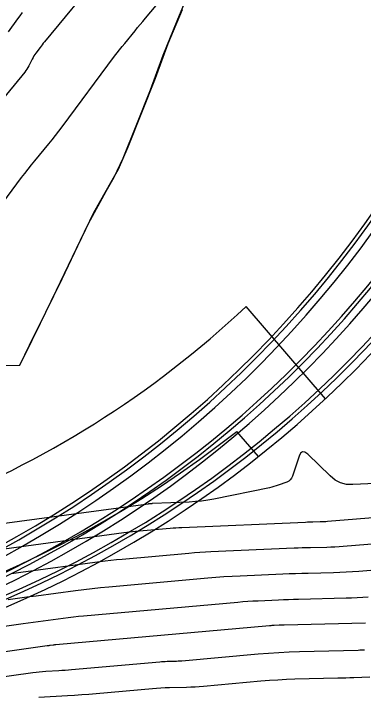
# Model space of a CAD drawing. Extents: x 658976 to 668721, y 639543 to 647196.
# Drawn here: x 661776.4 to 661823.9, y 642517.8 to 642610.4 of the extents above; entities that cross this region are included whole.
import ezdxf

# ---------------------------------------------------------------- set-up
doc = ezdxf.new("R2010")
doc.units = 0
for name, color, linetype in [('Ex_Major Contours', 7, 'Continuous'), ('Ex_Minor Contours', 7, 'Continuous'), ('R_Ramp 15 Degree_Min Ls', 7, 'Continuous'), ('R_Ramp 20 Degree Des Ls', 7, 'Continuous'), ('R_Ramp 20 Degree Existing Ramp', 7, 'Continuous'), ('R_Ramp 20 Degree_Min Ls', 7, 'Continuous')]:
    doc.layers.add(name, color=color, linetype=linetype)

msp = doc.modelspace()

# ---------------------------------------------------------------- linework, layer by layer
at = {"layer": 'Ex_Major Contours'}
for points in [[(661772.498, 642581.486), (661777.503, 642588.146), (661777.946, 642588.729), (661778.396, 642589.307), (661778.852, 642589.881), (661779.314, 642590.449), (661781.175, 642592.713), (661781.637, 642593.282), (661782.092, 642593.856), (661782.54, 642594.435), (661782.981, 642595.02), (661790.122, 642604.608), (661790.456, 642605.05), (661790.794, 642605.488), (661791.138, 642605.922), (661791.487, 642606.351), (661792.893, 642608.061), (661793.245, 642608.489), (661793.598, 642608.915), (661793.952, 642609.341), (661794.306, 642609.766), (661803.66, 642620.946)], [(661788.182, 642615.759), (661780.598, 642606.55), (661780.447, 642606.366), (661780.299, 642606.179), (661780.154, 642605.991), (661780.01, 642605.801), (661779.442, 642605.036), (661779.304, 642604.843), (661779.174, 642604.643), (661779.054, 642604.439), (661778.942, 642604.229), (661778.473, 642603.304), (661778.353, 642603.083), (661778.221, 642602.869), (661778.078, 642602.663), (661777.924, 642602.465), (661770.442, 642593.38)], [(661759.834, 642525.156), (661777.71, 642527.685), (661778.391, 642527.78), (661779.071, 642527.875), (661779.752, 642527.968), (661780.433, 642528.06), (661783.157, 642528.427), (661783.838, 642528.515), (661784.52, 642528.595), (661785.203, 642528.667), (661785.887, 642528.732), (661806.834, 642530.596), (661807.521, 642530.653), (661808.209, 642530.702), (661808.897, 642530.744), (661809.585, 642530.778), (661812.34, 642530.898), (661813.029, 642530.926), (661813.717, 642530.951), (661814.406, 642530.973), (661815.095, 642530.992), (661821.526, 642531.151), (661822.279, 642531.175), (661823.032, 642531.209), (661823.784, 642531.254), (661824.535, 642531.309)]]:
    msp.add_lwpolyline(points, dxfattribs=at)
at = {"layer": 'Ex_Minor Contours'}
for points in [[(661775.703, 642607.939), (661776.987, 642609.665), (661777.311, 642610.094), (661777.64, 642610.52)], [(661839.929, 642547.31), (661822.46, 642546.517), (661821.593, 642546.56), (661820.789, 642546.77), (661820.048, 642547.148), (661819.372, 642547.693), (661816.332, 642550.656), (661815.947, 642550.94), (661815.62, 642550.987), (661815.352, 642550.794), (661815.142, 642550.364), (661814.249, 642547.648), (661814.129, 642547.381), (661813.961, 642547.16), (661813.746, 642546.985), (661813.482, 642546.857), (661812.33, 642546.44), (661812.04, 642546.341), (661811.748, 642546.252), (661811.452, 642546.175), (661811.153, 642546.109), (661803.576, 642544.569), (661802.748, 642544.418), (661801.916, 642544.299), (661801.081, 642544.214), (661800.241, 642544.161), (661795.25, 642543.943), (661795.22, 642543.942), (661795.191, 642543.94), (661795.162, 642543.938), (661795.132, 642543.936), (661794.775, 642543.904), (661794.745, 642543.901), (661794.715, 642543.898), (661794.685, 642543.894), (661794.655, 642543.891), (661770.786, 642540.679)], [(661837.57, 642543.006), (661819.022, 642541.511), (661818.773, 642541.493), (661818.523, 642541.478), (661818.274, 642541.467), (661818.024, 642541.459), (661817.024, 642541.434), (661816.774, 642541.427), (661816.524, 642541.419), (661816.274, 642541.41), (661816.024, 642541.4), (661799.221, 642540.669), (661798.833, 642540.65), (661798.446, 642540.626), (661798.058, 642540.599), (661797.671, 642540.566), (661792.962, 642540.147), (661792.564, 642540.11), (661792.167, 642540.068), (661791.77, 642540.021), (661791.374, 642539.97), (661774.088, 642537.644)], [(661833.948, 642539.165), (661821.133, 642538.133), (661820.58, 642538.092), (661820.026, 642538.059), (661819.472, 642538.034), (661818.917, 642538.016), (661816.698, 642537.961), (661816.143, 642537.946), (661815.588, 642537.929), (661815.034, 642537.908), (661814.479, 642537.886), (661803.193, 642537.394), (661802.447, 642537.358), (661801.7, 642537.313), (661800.955, 642537.259), (661800.21, 642537.197), (661791.148, 642536.391), (661790.383, 642536.318), (661789.619, 642536.237), (661788.855, 642536.148), (661788.093, 642536.049), (661777.389, 642534.609), (661776.115, 642534.437)], [(661830.326, 642535.325), (661823.244, 642534.754), (661822.387, 642534.691), (661821.529, 642534.64), (661820.67, 642534.601), (661819.811, 642534.573), (661816.372, 642534.488), (661815.512, 642534.465), (661814.653, 642534.438), (661813.794, 642534.406), (661812.935, 642534.371), (661807.165, 642534.12), (661806.06, 642534.066), (661804.955, 642533.999), (661803.851, 642533.919), (661802.749, 642533.828), (661789.334, 642532.634), (661788.202, 642532.527), (661787.07, 642532.407), (661785.941, 642532.274), (661784.812, 642532.129), (661779.484, 642531.412), (661778.22, 642531.241), (661776.957, 642531.067), (661775.694, 642530.892)], [(661824.165, 642527.751), (661813.112, 642527.478), (661812.947, 642527.473), (661812.782, 642527.468), (661812.617, 642527.462), (661812.452, 642527.455), (661811.792, 642527.427), (661811.627, 642527.419), (661811.462, 642527.409), (661811.298, 642527.397), (661811.133, 642527.383), (661782.166, 642524.806), (661782.068, 642524.796), (661781.97, 642524.786), (661781.871, 642524.774), (661781.773, 642524.762), (661781.382, 642524.709), (661781.284, 642524.696), (661781.186, 642524.682), (661781.088, 642524.669), (661780.99, 642524.655), (661768.254, 642522.853)], [(661760.985, 642518.525), (661779.022, 642521.04), (661779.459, 642521.097), (661779.897, 642521.145), (661780.335, 642521.184), (661780.774, 642521.214), (661782.533, 642521.317), (661782.973, 642521.344), (661783.412, 642521.375), (661783.852, 642521.409), (661784.291, 642521.446), (661796.249, 642522.507), (661796.499, 642522.527), (661796.748, 642522.543), (661796.997, 642522.556), (661797.247, 642522.564), (661798.247, 642522.591), (661798.496, 642522.6), (661798.746, 642522.612), (661798.995, 642522.629), (661799.244, 642522.649), (661809.607, 642523.576), (661811.004, 642523.69), (661812.401, 642523.781), (661813.8, 642523.85), (661815.201, 642523.896), (661823.168, 642524.095), (661823.387, 642524.101), (661823.606, 642524.107), (661823.825, 642524.113), (661824.044, 642524.12)], [(661779.853, 642517.689), (661783.726, 642517.916), (661784.694, 642517.977), (661785.662, 642518.044), (661786.629, 642518.119), (661787.595, 642518.201), (661795.242, 642518.879), (661795.819, 642518.926), (661796.397, 642518.964), (661796.976, 642518.993), (661797.555, 642519.013), (661799.872, 642519.074), (661800.451, 642519.094), (661801.029, 642519.123), (661801.607, 642519.161), (661802.185, 642519.208), (661809.972, 642519.905), (661811.121, 642519.999), (661812.272, 642520.074), (661813.424, 642520.131), (661814.576, 642520.169), (661820.408, 642520.314), (661820.952, 642520.328), (661821.496, 642520.343), (661822.04, 642520.359), (661822.584, 642520.375), (661824.76, 642520.443)]]:
    msp.add_lwpolyline(points, dxfattribs=at)
at = {"layer": 'R_Ramp 15 Degree_Min Ls'}
for radius in [150, 149, 148.5]:
    msp.add_arc((661703.518, 642668.606), radius, 268.83584, 341.54523, dxfattribs=at)
at = {"layer": 'R_Ramp 20 Degree Des Ls'}
for p, q in [((661818.726, 642558.166), (661807.95, 642570.68)), ((661809.632, 642550.335), (661806.694, 642553.748))]:
    msp.add_line(p, q, dxfattribs=at)
for points in [[(661777.273, 642562.729), (661778.586, 642565.419), (661780.785, 642569.915), (661782.984, 642574.411), (661785.149, 642578.922), (661787.318, 642583.431), (661789.805, 642587.803), (661790.665, 642589.315), (661791.97, 642592.314), (661793.82, 642596.961), (661795.652, 642601.617), (661797.382, 642606.316), (661799.31, 642610.93)], [(661773.13, 642562.616), (661777.273, 642562.729)]]:
    msp.add_lwpolyline(points, dxfattribs=at)
for radius, end in [(150, 336.54523), (149, 336.54523), (148.5, 336.54523), (133.5, 313.3077), (145.5, 308.36836)]:
    msp.add_arc((661716.38, 642667.825), radius, 268.83584, end, dxfattribs=at)
at = {"layer": 'R_Ramp 20 Degree Existing Ramp'}
for radius in [150, 149, 148.5]:
    msp.add_arc((661709.896, 642667.957), radius, 268.83584, 336.54523, dxfattribs=at)
at = {"layer": 'R_Ramp 20 Degree_Min Ls'}
for p, q in [((661818.726, 642558.166), (661807.95, 642570.68)), ((661809.632, 642550.335), (661806.694, 642553.748))]:
    msp.add_line(p, q, dxfattribs=at)
for points in [[(661777.273, 642562.729), (661777.844, 642563.898), (661780.042, 642568.395), (661782.241, 642572.891), (661784.42, 642577.396), (661786.576, 642581.911), (661788.964, 642586.325), (661790.048, 642588.231), (661791.285, 642590.769), (661793.135, 642595.416), (661794.985, 642600.064), (661796.698, 642604.771), (661798.596, 642609.398), (661800.524, 642614.012)], [(661773.13, 642562.616), (661777.273, 642562.729)]]:
    msp.add_lwpolyline(points, dxfattribs=at)
for radius, end in [(150, 336.54523), (149, 336.54523), (148.5, 336.54523), (133.5, 313.3077), (145.5, 308.36836)]:
    msp.add_arc((661716.38, 642667.825), radius, 268.83584, end, dxfattribs=at)

doc.saveas('drawing.dxf')
